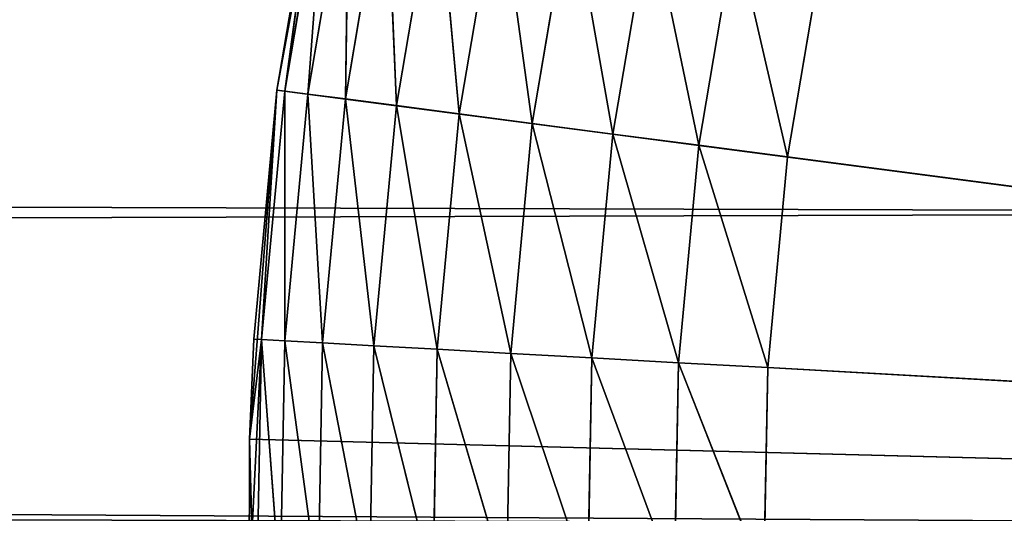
# Model space of a CAD drawing. Extents: x 0.1 to 25.1, y 0 to 8.
# Tile 488 of 582: x 22.4358 to 22.6271, y 2.178 to 2.2739. Entities that reach past the tile are written whole.
import ezdxf

# ---------------------------------------------------------------- set-up
doc = ezdxf.new("R2010")
doc.units = 0
doc.header["$LTSCALE"] = 2.54
doc.layers.get('0').update_dxf_attribs({"color": 13, "linetype": 'CONTINUOUS'})

# ---------------------------------------------------------------- blocks, each defined once
blk = doc.blocks.new('P__KA__AZIENKOWA_DOCIA_25C')
at = {"color": 0}
for p, q in [((22.48579, 2.26024, 29.35), (22.49816, 2.32715, 29.35)), ((22.48579, 2.26024, 29.35), (22.49816, 2.32715, 29.35)), ((22.48579, 2.26024, 29.35), (22.49391, 2.30817, 28.95)), ((22.49391, 2.30817, 28.95), (22.48579, 2.26024, 28.95)), ((22.48579, 2.26024, 29.35), (22.49391, 2.30817, 28.95)), ((22.49391, 2.30817, 28.95), (22.48579, 2.26024, 28.95)), ((22.4873, 2.26004, 28.93264), (22.49391, 2.30817, 28.95)), ((22.4873, 2.26004, 28.93264), (22.49391, 2.30817, 28.95)), ((22.4873, 2.26004, 28.93264), (22.4954, 2.30786, 28.93264)), ((22.4873, 2.26004, 28.93264), (22.4954, 2.30786, 28.93264)), ((22.49177, 2.25946, 28.9158), (22.4954, 2.30786, 28.93264)), ((22.49177, 2.25946, 28.9158), (22.4954, 2.30786, 28.93264)), ((22.49177, 2.25946, 28.9158), (22.49982, 2.30694, 28.9158)), ((22.49177, 2.25946, 28.9158), (22.49982, 2.30694, 28.9158)), ((22.49908, 2.2585, 28.9), (22.49982, 2.30694, 28.9158)), ((22.49908, 2.2585, 28.9), (22.49982, 2.30694, 28.9158)), ((22.49908, 2.2585, 28.9), (22.50703, 2.30544, 28.9)), ((22.49908, 2.2585, 28.9), (22.50703, 2.30544, 28.9)), ((22.50899, 2.2572, 28.88572), (22.50703, 2.30544, 28.9)), ((22.50899, 2.2572, 28.88572), (22.50703, 2.30544, 28.9)), ((22.50899, 2.2572, 28.88572), (22.51682, 2.3034, 28.88572)), ((22.50899, 2.2572, 28.88572), (22.51682, 2.3034, 28.88572)), ((22.52121, 2.25559, 28.87339), (22.51682, 2.3034, 28.88572)), ((22.52121, 2.25559, 28.87339), (22.51682, 2.3034, 28.88572)), ((22.52121, 2.25559, 28.87339), (22.52889, 2.30089, 28.87339)), ((22.52121, 2.25559, 28.87339), (22.52889, 2.30089, 28.87339)), ((22.53537, 2.25374, 28.8634), (22.52889, 2.30089, 28.87339)), ((22.53537, 2.25374, 28.8634), (22.52889, 2.30089, 28.87339)), ((22.53537, 2.25374, 28.8634), (22.54286, 2.29797, 28.8634)), ((22.53537, 2.25374, 28.8634), (22.54286, 2.29797, 28.8634)), ((22.55103, 2.25168, 28.85603), (22.54286, 2.29797, 28.8634)), ((22.55103, 2.25168, 28.85603), (22.54286, 2.29797, 28.8634)), ((2.45916, 2.29536, 29.5), (22.78558, 2.23643, 29.5)), ((2.45916, 2.29536, 29.5), (22.78558, 2.23643, 29.5)), ((22.55103, 2.25168, 28.85603), (22.55833, 2.29475, 28.85603)), ((22.55103, 2.25168, 28.85603), (22.55833, 2.29475, 28.85603)), ((22.56772, 2.24949, 28.85152), (22.55833, 2.29475, 28.85603)), ((22.56772, 2.24949, 28.85152), (22.55833, 2.29475, 28.85603)), ((22.56772, 2.24949, 28.85152), (22.57482, 2.29132, 28.85152)), ((22.56772, 2.24949, 28.85152), (22.57482, 2.29132, 28.85152)), ((22.58494, 2.24723, 28.85), (22.57482, 2.29132, 28.85152)), ((22.58494, 2.24723, 28.85), (22.57482, 2.29132, 28.85152)), ((22.58494, 2.24723, 28.85), (22.59182, 2.28778, 28.85)), ((22.58494, 2.24723, 28.85), (22.59182, 2.28778, 28.85)), ((22.48048, 2.19241, 29.35), (22.48579, 2.26024, 29.35)), ((22.48048, 2.19241, 29.35), (22.48579, 2.26024, 29.35)), ((22.48579, 2.26024, 29.35), (22.48127, 2.21184, 28.95)), ((22.48579, 2.26024, 29.35), (22.48127, 2.21184, 28.95)), ((22.48579, 2.26024, 28.95), (22.48127, 2.21184, 28.95)), ((22.48579, 2.26024, 28.95), (22.48127, 2.21184, 28.95)), ((22.48279, 2.21176, 28.93264), (22.48579, 2.26024, 28.95)), ((22.48279, 2.21176, 28.93264), (22.48579, 2.26024, 28.95)), ((22.48279, 2.21176, 28.93264), (22.4873, 2.26004, 28.93264)), ((22.48279, 2.21176, 28.93264), (22.4873, 2.26004, 28.93264)), ((22.48579, 2.26024, 29.35), (22.48579, 2.26024, 28.95)), ((22.48579, 2.26024, 29.35), (22.48579, 2.26024, 28.95)), ((23.13026, 2.17566, 29.35), (22.48579, 2.26024, 29.35)), ((23.13026, 2.17566, 29.35), (22.48579, 2.26024, 29.35)), ((22.4873, 2.26004, 28.93264), (22.48579, 2.26024, 28.95)), ((22.4873, 2.26004, 28.93264), (22.48579, 2.26024, 28.95)), ((22.48729, 2.21151, 28.9158), (22.4873, 2.26004, 28.93264)), ((22.48729, 2.21151, 28.9158), (22.4873, 2.26004, 28.93264)), ((22.48729, 2.21151, 28.9158), (22.49177, 2.25946, 28.9158)), ((22.48729, 2.21151, 28.9158), (22.49177, 2.25946, 28.9158)), ((22.49177, 2.25946, 28.9158), (22.4873, 2.26004, 28.93264)), ((22.49177, 2.25946, 28.9158), (22.4873, 2.26004, 28.93264)), ((22.49908, 2.2585, 28.9), (22.49177, 2.25946, 28.9158)), ((22.49465, 2.2111, 28.9), (22.49177, 2.25946, 28.9158)), ((22.49908, 2.2585, 28.9), (22.49177, 2.25946, 28.9158)), ((22.49465, 2.2111, 28.9), (22.49177, 2.25946, 28.9158)), ((22.49465, 2.2111, 28.9), (22.49908, 2.2585, 28.9)), ((22.49465, 2.2111, 28.9), (22.49908, 2.2585, 28.9)), ((22.50899, 2.2572, 28.88572), (22.49908, 2.2585, 28.9)), ((22.50463, 2.21054, 28.88572), (22.49908, 2.2585, 28.9)), ((22.50899, 2.2572, 28.88572), (22.49908, 2.2585, 28.9)), ((22.50463, 2.21054, 28.88572), (22.49908, 2.2585, 28.9)), ((22.50463, 2.21054, 28.88572), (22.50899, 2.2572, 28.88572)), ((22.50463, 2.21054, 28.88572), (22.50899, 2.2572, 28.88572)), ((22.52121, 2.25559, 28.87339), (22.50899, 2.2572, 28.88572)), ((22.51694, 2.20986, 28.87339), (22.50899, 2.2572, 28.88572)), ((22.52121, 2.25559, 28.87339), (22.50899, 2.2572, 28.88572)), ((22.51694, 2.20986, 28.87339), (22.50899, 2.2572, 28.88572)), ((22.51694, 2.20986, 28.87339), (22.52121, 2.25559, 28.87339)), ((22.51694, 2.20986, 28.87339), (22.52121, 2.25559, 28.87339)), ((22.53537, 2.25374, 28.8634), (22.52121, 2.25559, 28.87339)), ((22.5312, 2.20906, 28.8634), (22.52121, 2.25559, 28.87339)), ((22.53537, 2.25374, 28.8634), (22.52121, 2.25559, 28.87339)), ((22.5312, 2.20906, 28.8634), (22.52121, 2.25559, 28.87339)), ((22.5312, 2.20906, 28.8634), (22.53537, 2.25374, 28.8634)), ((22.5312, 2.20906, 28.8634), (22.53537, 2.25374, 28.8634)), ((22.55103, 2.25168, 28.85603), (22.53537, 2.25374, 28.8634)), ((22.54697, 2.20818, 28.85603), (22.53537, 2.25374, 28.8634)), ((22.55103, 2.25168, 28.85603), (22.53537, 2.25374, 28.8634)), ((22.54697, 2.20818, 28.85603), (22.53537, 2.25374, 28.8634)), ((22.54697, 2.20818, 28.85603), (22.55103, 2.25168, 28.85603)), ((22.54697, 2.20818, 28.85603), (22.55103, 2.25168, 28.85603)), ((22.56772, 2.24949, 28.85152), (22.55103, 2.25168, 28.85603)), ((22.56378, 2.20724, 28.85152), (22.55103, 2.25168, 28.85603)), ((22.56772, 2.24949, 28.85152), (22.55103, 2.25168, 28.85603)), ((22.56378, 2.20724, 28.85152), (22.55103, 2.25168, 28.85603)), ((22.56378, 2.20724, 28.85152), (22.56772, 2.24949, 28.85152)), ((22.56378, 2.20724, 28.85152), (22.56772, 2.24949, 28.85152)), ((22.58494, 2.24723, 28.85), (22.56772, 2.24949, 28.85152)), ((22.58112, 2.20628, 28.85), (22.56772, 2.24949, 28.85152)), ((22.58494, 2.24723, 28.85), (22.56772, 2.24949, 28.85152)), ((22.58112, 2.20628, 28.85), (22.56772, 2.24949, 28.85152)), ((22.58112, 2.20628, 28.85), (22.58494, 2.24723, 28.85)), ((22.58112, 2.20628, 28.85), (22.58494, 2.24723, 28.85)), ((23.13026, 2.17566, 28.85), (22.58494, 2.24723, 28.85)), ((23.13026, 2.17566, 28.85), (22.58494, 2.24723, 28.85)), ((22.78558, 2.23643, 29.35), (2.48026, 2.17566, 29.35)), ((22.78558, 2.23643, 29.35), (2.48026, 2.17566, 29.35)), ((22.48038, 2.16324, 28.95), (22.48279, 2.21176, 28.93264)), ((22.48038, 2.16324, 28.95), (22.48279, 2.21176, 28.93264)), ((22.48048, 2.19241, 29.35), (22.48127, 2.21184, 28.95)), ((22.48127, 2.21184, 28.95), (22.48048, 2.19241, 28.95)), ((22.48048, 2.19241, 29.35), (22.48127, 2.21184, 28.95)), ((22.48127, 2.21184, 28.95), (22.48048, 2.19241, 28.95)), ((22.48048, 2.19241, 28.95), (22.48279, 2.21176, 28.93264)), ((22.48048, 2.19241, 28.95), (22.48279, 2.21176, 28.93264)), ((22.48279, 2.21176, 28.93264), (22.48127, 2.21184, 28.95)), ((22.48279, 2.21176, 28.93264), (22.48127, 2.21184, 28.95)), ((22.4819, 2.16327, 28.93264), (22.48279, 2.21176, 28.93264)), ((22.4819, 2.16327, 28.93264), (22.48279, 2.21176, 28.93264)), ((22.48641, 2.16336, 28.9158), (22.48279, 2.21176, 28.93264)), ((22.48279, 2.21176, 28.93264), (22.48729, 2.21151, 28.9158)), ((22.48641, 2.16336, 28.9158), (22.48279, 2.21176, 28.93264)), ((22.48279, 2.21176, 28.93264), (22.48729, 2.21151, 28.9158)), ((22.48641, 2.16336, 28.9158), (22.48729, 2.21151, 28.9158)), ((22.48641, 2.16336, 28.9158), (22.48729, 2.21151, 28.9158)), ((22.49378, 2.1635, 28.9), (22.48729, 2.21151, 28.9158)), ((22.48729, 2.21151, 28.9158), (22.49465, 2.2111, 28.9)), ((22.49378, 2.1635, 28.9), (22.48729, 2.21151, 28.9158)), ((22.48729, 2.21151, 28.9158), (22.49465, 2.2111, 28.9)), ((22.49378, 2.1635, 28.9), (22.49465, 2.2111, 28.9)), ((22.49378, 2.1635, 28.9), (22.49465, 2.2111, 28.9)), ((22.50378, 2.16369, 28.88572), (22.49465, 2.2111, 28.9)), ((22.49465, 2.2111, 28.9), (22.50463, 2.21054, 28.88572)), ((22.50378, 2.16369, 28.88572), (22.49465, 2.2111, 28.9)), ((22.49465, 2.2111, 28.9), (22.50463, 2.21054, 28.88572)), ((22.50378, 2.16369, 28.88572), (22.50463, 2.21054, 28.88572)), ((22.50378, 2.16369, 28.88572), (22.50463, 2.21054, 28.88572)), ((22.5161, 2.16393, 28.87339), (22.50463, 2.21054, 28.88572)), ((22.50463, 2.21054, 28.88572), (22.51694, 2.20986, 28.87339)), ((22.5161, 2.16393, 28.87339), (22.50463, 2.21054, 28.88572)), ((22.50463, 2.21054, 28.88572), (22.51694, 2.20986, 28.87339)), ((22.5161, 2.16393, 28.87339), (22.51694, 2.20986, 28.87339)), ((22.5161, 2.16393, 28.87339), (22.51694, 2.20986, 28.87339)), ((22.53037, 2.1642, 28.8634), (22.51694, 2.20986, 28.87339)), ((22.51694, 2.20986, 28.87339), (22.5312, 2.20906, 28.8634)), ((22.53037, 2.1642, 28.8634), (22.51694, 2.20986, 28.87339)), ((22.51694, 2.20986, 28.87339), (22.5312, 2.20906, 28.8634)), ((22.53037, 2.1642, 28.8634), (22.5312, 2.20906, 28.8634)), ((22.53037, 2.1642, 28.8634), (22.5312, 2.20906, 28.8634)), ((22.54617, 2.1645, 28.85603), (22.5312, 2.20906, 28.8634)), ((22.5312, 2.20906, 28.8634), (22.54697, 2.20818, 28.85603)), ((22.54617, 2.1645, 28.85603), (22.5312, 2.20906, 28.8634)), ((22.5312, 2.20906, 28.8634), (22.54697, 2.20818, 28.85603)), ((22.54617, 2.1645, 28.85603), (22.54697, 2.20818, 28.85603)), ((22.54617, 2.1645, 28.85603), (22.54697, 2.20818, 28.85603)), ((22.563, 2.16482, 28.85152), (22.54697, 2.20818, 28.85603)), ((22.54697, 2.20818, 28.85603), (22.56378, 2.20724, 28.85152)), ((22.563, 2.16482, 28.85152), (22.54697, 2.20818, 28.85603)), ((22.54697, 2.20818, 28.85603), (22.56378, 2.20724, 28.85152)), ((22.563, 2.16482, 28.85152), (22.56378, 2.20724, 28.85152)), ((22.563, 2.16482, 28.85152), (22.56378, 2.20724, 28.85152)), ((22.58036, 2.16515, 28.85), (22.56378, 2.20724, 28.85152)), ((22.56378, 2.20724, 28.85152), (22.58112, 2.20628, 28.85)), ((22.58036, 2.16515, 28.85), (22.56378, 2.20724, 28.85152)), ((22.56378, 2.20724, 28.85152), (22.58112, 2.20628, 28.85)), ((22.58036, 2.16515, 28.85), (22.58112, 2.20628, 28.85)), ((22.58036, 2.16515, 28.85), (22.58112, 2.20628, 28.85)), ((22.58112, 2.20628, 28.85), (23.13026, 2.17566, 28.85)), ((22.58112, 2.20628, 28.85), (23.13026, 2.17566, 28.85)), ((22.48048, 2.19241, 29.35), (22.48038, 2.16324, 28.95)), ((22.48048, 2.19241, 29.35), (22.48038, 2.16324, 28.95)), ((22.48048, 2.19241, 28.95), (22.48038, 2.16324, 28.95)), ((22.48048, 2.19241, 28.95), (22.48038, 2.16324, 28.95)), ((22.48229, 2.1244, 29.35), (22.48048, 2.19241, 29.35)), ((22.48048, 2.19241, 29.35), (22.48048, 2.19241, 28.95)), ((22.48048, 2.19241, 29.35), (22.48048, 2.19241, 28.95)), ((22.48048, 2.19241, 29.35), (23.13026, 2.17566, 29.35)), ((22.48048, 2.19241, 29.35), (23.13026, 2.17566, 29.35)), ((22.48229, 2.1244, 29.35), (22.48048, 2.19241, 29.35))]:
    blk.add_line(p, q, dxfattribs=at)
mesh = blk.add_polyface(dxfattribs=at)
corners = [(25.13026, 0.32566, 20.5), (0.13026, 0.32566, 20.5), (0.63026, 8.02566, 20.5)]
mesh.append_faces([[corners[k] for k in face] for face in [(0, 1, 2)]], dxfattribs={"color": 0})
mesh = blk.add_polyface(dxfattribs=at)
corners = [(24.63026, 8.02566, 20.65), (0.63026, 8.02566, 20.65), (0.13026, 0.32566, 20.65)]
mesh.append_faces([[corners[k] for k in face] for face in [(0, 1, 2)]], dxfattribs={"color": 0})
mesh = blk.add_polyface(dxfattribs=at)
corners = [(25.13026, 0.32566, 20.65), (24.63026, 8.02566, 20.65), (0.13026, 0.32566, 20.65)]
mesh.append_faces([[corners[k] for k in face] for face in [(0, 1, 2)]], dxfattribs={"color": 0})
mesh = blk.add_polyface(dxfattribs=at)
corners = [(25.13026, 0.32566, 20.5), (0.63026, 8.02566, 20.5), (24.63026, 8.02566, 20.5)]
mesh.append_faces([[corners[k] for k in face] for face in [(0, 1, 2)]], dxfattribs={"color": 0})
mesh = blk.add_polyface(dxfattribs=at)
corners = [(23.13026, 2.17566, 29.35), (22.65859, 2.6229, 29.35), (22.61443, 2.57115, 29.35)]
mesh.append_faces([[corners[k] for k in face] for face in [(0, 1, 2)]], dxfattribs={"color": 0})
mesh = blk.add_polyface(dxfattribs=at)
corners = [(23.13026, 2.17566, 29.35), (22.61443, 2.57115, 29.35), (22.57591, 2.51506, 29.35)]
mesh.append_faces([[corners[k] for k in face] for face in [(0, 1, 2)]], dxfattribs={"color": 0})
mesh = blk.add_polyface(dxfattribs=at)
corners = [(23.13026, 2.17566, 29.35), (22.57591, 2.51506, 29.35), (22.54347, 2.45526, 29.35)]
mesh.append_faces([[corners[k] for k in face] for face in [(0, 1, 2)]], dxfattribs={"color": 0})
mesh = blk.add_polyface(dxfattribs=at)
corners = [(23.13026, 2.17566, 29.35), (22.54347, 2.45526, 29.35), (22.51746, 2.39239, 29.35)]
mesh.append_faces([[corners[k] for k in face] for face in [(0, 1, 2)]], dxfattribs={"color": 0})
mesh = blk.add_polyface(dxfattribs=at)
corners = [(23.13026, 2.17566, 28.85), (22.61454, 2.36678, 28.85), (22.63027, 2.40479, 28.85)]
mesh.append_faces([[corners[k] for k in face] for face in [(0, 1, 2)]], dxfattribs={"color": 0})
mesh = blk.add_polyface(dxfattribs=at)
corners = [(23.13026, 2.17566, 29.35), (22.51746, 2.39239, 29.35), (22.49816, 2.32715, 29.35)]
mesh.append_faces([[corners[k] for k in face] for face in [(0, 1, 2)]], dxfattribs={"color": 0})
mesh = blk.add_polyface(dxfattribs=at)
corners = [(23.13026, 2.17566, 28.85), (22.6017, 2.32771, 28.85), (22.61454, 2.36678, 28.85)]
mesh.append_faces([[corners[k] for k in face] for face in [(0, 1, 2)]], dxfattribs={"color": 0})
mesh = blk.add_polyface(dxfattribs=at)
corners = [(23.13026, 2.17566, 28.85), (22.59182, 2.28778, 28.85), (22.6017, 2.32771, 28.85)]
mesh.append_faces([[corners[k] for k in face] for face in [(0, 1, 2)]], dxfattribs={"color": 0})
mesh = blk.add_polyface(dxfattribs=at)
corners = [(22.49816, 2.32715, 29.35), (22.49391, 2.30817, 28.95), (22.48579, 2.26024, 29.35)]
mesh.append_faces([[corners[k] for k in face] for face in [(0, 1, 2)]], dxfattribs={"color": 0})
mesh = blk.add_polyface(dxfattribs=at)
corners = [(23.13026, 2.17566, 29.35), (22.49816, 2.32715, 29.35), (22.48579, 2.26024, 29.35)]
mesh.append_faces([[corners[k] for k in face] for face in [(0, 1, 2)]], dxfattribs={"color": 0})
mesh = blk.add_polyface(dxfattribs=at)
corners = [(22.49391, 2.30817, 28.95), (22.48579, 2.26024, 28.95), (22.48579, 2.26024, 29.35)]
mesh.append_faces([[corners[k] for k in face] for face in [(0, 1, 2)]], dxfattribs={"color": 0})
mesh = blk.add_polyface(dxfattribs=at)
corners = [(22.49391, 2.30817, 28.95), (22.4873, 2.26004, 28.93264), (22.48579, 2.26024, 28.95)]
mesh.append_faces([[corners[k] for k in face] for face in [(0, 1, 2)]], dxfattribs={"color": 0})
mesh = blk.add_polyface(dxfattribs=at)
corners = [(22.49391, 2.30817, 28.95), (22.4954, 2.30786, 28.93264), (22.4873, 2.26004, 28.93264)]
mesh.append_faces([[corners[k] for k in face] for face in [(0, 1, 2)]], dxfattribs={"color": 0})
mesh = blk.add_polyface(dxfattribs=at)
corners = [(22.4954, 2.30786, 28.93264), (22.49177, 2.25946, 28.9158), (22.4873, 2.26004, 28.93264)]
mesh.append_faces([[corners[k] for k in face] for face in [(0, 1, 2)]], dxfattribs={"color": 0})
mesh = blk.add_polyface(dxfattribs=at)
corners = [(22.4954, 2.30786, 28.93264), (22.49982, 2.30694, 28.9158), (22.49177, 2.25946, 28.9158)]
mesh.append_faces([[corners[k] for k in face] for face in [(0, 1, 2)]], dxfattribs={"color": 0})
mesh = blk.add_polyface(dxfattribs=at)
corners = [(22.49982, 2.30694, 28.9158), (22.49908, 2.2585, 28.9), (22.49177, 2.25946, 28.9158)]
mesh.append_faces([[corners[k] for k in face] for face in [(0, 1, 2)]], dxfattribs={"color": 0})
mesh = blk.add_polyface(dxfattribs=at)
corners = [(22.49982, 2.30694, 28.9158), (22.50703, 2.30544, 28.9), (22.49908, 2.2585, 28.9)]
mesh.append_faces([[corners[k] for k in face] for face in [(0, 1, 2)]], dxfattribs={"color": 0})
mesh = blk.add_polyface(dxfattribs=at)
corners = [(22.50703, 2.30544, 28.9), (22.50899, 2.2572, 28.88572), (22.49908, 2.2585, 28.9)]
mesh.append_faces([[corners[k] for k in face] for face in [(0, 1, 2)]], dxfattribs={"color": 0})
mesh = blk.add_polyface(dxfattribs=at)
corners = [(22.50703, 2.30544, 28.9), (22.51682, 2.3034, 28.88572), (22.50899, 2.2572, 28.88572)]
mesh.append_faces([[corners[k] for k in face] for face in [(0, 1, 2)]], dxfattribs={"color": 0})
mesh = blk.add_polyface(dxfattribs=at)
corners = [(22.52121, 2.25559, 28.87339), (22.50899, 2.2572, 28.88572), (22.51682, 2.3034, 28.88572)]
mesh.append_faces([[corners[k] for k in face] for face in [(0, 1, 2)]], dxfattribs={"color": 0})
mesh = blk.add_polyface(dxfattribs=at)
corners = [(22.52889, 2.30089, 28.87339), (22.52121, 2.25559, 28.87339), (22.51682, 2.3034, 28.88572)]
mesh.append_faces([[corners[k] for k in face] for face in [(0, 1, 2)]], dxfattribs={"color": 0})
mesh = blk.add_polyface(dxfattribs=at)
corners = [(22.53537, 2.25374, 28.8634), (22.52121, 2.25559, 28.87339), (22.52889, 2.30089, 28.87339)]
mesh.append_faces([[corners[k] for k in face] for face in [(0, 1, 2)]], dxfattribs={"color": 0})
mesh = blk.add_polyface(dxfattribs=at)
corners = [(22.54286, 2.29797, 28.8634), (22.53537, 2.25374, 28.8634), (22.52889, 2.30089, 28.87339)]
mesh.append_faces([[corners[k] for k in face] for face in [(0, 1, 2)]], dxfattribs={"color": 0})
mesh = blk.add_polyface(dxfattribs=at)
corners = [(22.55103, 2.25168, 28.85603), (22.53537, 2.25374, 28.8634), (22.54286, 2.29797, 28.8634)]
mesh.append_faces([[corners[k] for k in face] for face in [(0, 1, 2)]], dxfattribs={"color": 0})
mesh = blk.add_polyface(dxfattribs=at)
corners = [(22.55833, 2.29475, 28.85603), (22.55103, 2.25168, 28.85603), (22.54286, 2.29797, 28.8634)]
mesh.append_faces([[corners[k] for k in face] for face in [(0, 1, 2)]], dxfattribs={"color": 0})
mesh = blk.add_polyface(dxfattribs=at)
corners = [(22.80137, 2.29536, 29.5), (2.45916, 2.29536, 29.5), (22.78558, 2.23643, 29.5)]
mesh.append_faces([[corners[k] for k in face] for face in [(0, 1, 2)]], dxfattribs={"color": 0})
mesh = blk.add_polyface(dxfattribs=at)
corners = [(22.78558, 2.23643, 29.5), (2.45916, 2.29536, 29.5), (22.78026, 2.17566, 29.5)]
mesh.append_faces([[corners[k] for k in face] for face in [(0, 1, 2)]], dxfattribs={"color": 0})
mesh = blk.add_polyface(dxfattribs=at)
corners = [(22.78026, 2.17566, 29.5), (2.45916, 2.29536, 29.5), (2.47495, 2.23643, 29.5)]
mesh.append_faces([[corners[k] for k in face] for face in [(0, 1, 2)]], dxfattribs={"color": 0})
mesh = blk.add_polyface(dxfattribs=at)
corners = [(22.80137, 2.29536, 29.35), (2.47495, 2.23643, 29.35), (2.45916, 2.29536, 29.35)]
mesh.append_faces([[corners[k] for k in face] for face in [(0, 1, 2)]], dxfattribs={"color": 0})
mesh = blk.add_polyface(dxfattribs=at)
corners = [(22.80137, 2.29536, 29.35), (2.48026, 2.17566, 29.35), (2.47495, 2.23643, 29.35)]
mesh.append_faces([[corners[k] for k in face] for face in [(0, 1, 2)]], dxfattribs={"color": 0})
mesh = blk.add_polyface(dxfattribs=at)
corners = [(22.80137, 2.29536, 29.35), (22.78558, 2.23643, 29.35), (2.48026, 2.17566, 29.35)]
mesh.append_faces([[corners[k] for k in face] for face in [(0, 1, 2)]], dxfattribs={"color": 0})
mesh = blk.add_polyface(dxfattribs=at)
corners = [(22.56772, 2.24949, 28.85152), (22.55103, 2.25168, 28.85603), (22.55833, 2.29475, 28.85603)]
mesh.append_faces([[corners[k] for k in face] for face in [(0, 1, 2)]], dxfattribs={"color": 0})
mesh = blk.add_polyface(dxfattribs=at)
corners = [(22.57482, 2.29132, 28.85152), (22.56772, 2.24949, 28.85152), (22.55833, 2.29475, 28.85603)]
mesh.append_faces([[corners[k] for k in face] for face in [(0, 1, 2)]], dxfattribs={"color": 0})
mesh = blk.add_polyface(dxfattribs=at)
corners = [(22.58494, 2.24723, 28.85), (22.56772, 2.24949, 28.85152), (22.57482, 2.29132, 28.85152)]
mesh.append_faces([[corners[k] for k in face] for face in [(0, 1, 2)]], dxfattribs={"color": 0})
mesh = blk.add_polyface(dxfattribs=at)
corners = [(22.59182, 2.28778, 28.85), (22.58494, 2.24723, 28.85), (22.57482, 2.29132, 28.85152)]
mesh.append_faces([[corners[k] for k in face] for face in [(0, 1, 2)]], dxfattribs={"color": 0})
mesh = blk.add_polyface(dxfattribs=at)
corners = [(23.13026, 2.17566, 28.85), (22.58494, 2.24723, 28.85), (22.59182, 2.28778, 28.85)]
mesh.append_faces([[corners[k] for k in face] for face in [(0, 1, 2)]], dxfattribs={"color": 0})
mesh = blk.add_polyface(dxfattribs=at)
corners = [(22.48579, 2.26024, 29.35), (22.48127, 2.21184, 28.95), (22.48048, 2.19241, 29.35)]
mesh.append_faces([[corners[k] for k in face] for face in [(0, 1, 2)]], dxfattribs={"color": 0})
mesh = blk.add_polyface(dxfattribs=at)
corners = [(23.13026, 2.17566, 29.35), (22.48579, 2.26024, 29.35), (22.48048, 2.19241, 29.35)]
mesh.append_faces([[corners[k] for k in face] for face in [(0, 1, 2)]], dxfattribs={"color": 0})
mesh = blk.add_polyface(dxfattribs=at)
corners = [(22.48579, 2.26024, 28.95), (22.48127, 2.21184, 28.95), (22.48579, 2.26024, 29.35)]
mesh.append_faces([[corners[k] for k in face] for face in [(0, 1, 2)]], dxfattribs={"color": 0})
mesh = blk.add_polyface(dxfattribs=at)
corners = [(22.48579, 2.26024, 28.95), (22.48279, 2.21176, 28.93264), (22.48127, 2.21184, 28.95)]
mesh.append_faces([[corners[k] for k in face] for face in [(0, 1, 2)]], dxfattribs={"color": 0})
mesh = blk.add_polyface(dxfattribs=at)
corners = [(22.48579, 2.26024, 28.95), (22.4873, 2.26004, 28.93264), (22.48279, 2.21176, 28.93264)]
mesh.append_faces([[corners[k] for k in face] for face in [(0, 1, 2)]], dxfattribs={"color": 0})
mesh = blk.add_polyface(dxfattribs=at)
corners = [(22.4873, 2.26004, 28.93264), (22.48729, 2.21151, 28.9158), (22.48279, 2.21176, 28.93264)]
mesh.append_faces([[corners[k] for k in face] for face in [(0, 1, 2)]], dxfattribs={"color": 0})
mesh = blk.add_polyface(dxfattribs=at)
corners = [(22.4873, 2.26004, 28.93264), (22.49177, 2.25946, 28.9158), (22.48729, 2.21151, 28.9158)]
mesh.append_faces([[corners[k] for k in face] for face in [(0, 1, 2)]], dxfattribs={"color": 0})
mesh = blk.add_polyface(dxfattribs=at)
corners = [(22.49177, 2.25946, 28.9158), (22.49465, 2.2111, 28.9), (22.48729, 2.21151, 28.9158)]
mesh.append_faces([[corners[k] for k in face] for face in [(0, 1, 2)]], dxfattribs={"color": 0})
mesh = blk.add_polyface(dxfattribs=at)
corners = [(22.49177, 2.25946, 28.9158), (22.49908, 2.2585, 28.9), (22.49465, 2.2111, 28.9)]
mesh.append_faces([[corners[k] for k in face] for face in [(0, 1, 2)]], dxfattribs={"color": 0})
mesh = blk.add_polyface(dxfattribs=at)
corners = [(22.49908, 2.2585, 28.9), (22.50463, 2.21054, 28.88572), (22.49465, 2.2111, 28.9)]
mesh.append_faces([[corners[k] for k in face] for face in [(0, 1, 2)]], dxfattribs={"color": 0})
mesh = blk.add_polyface(dxfattribs=at)
corners = [(22.49908, 2.2585, 28.9), (22.50899, 2.2572, 28.88572), (22.50463, 2.21054, 28.88572)]
mesh.append_faces([[corners[k] for k in face] for face in [(0, 1, 2)]], dxfattribs={"color": 0})
mesh = blk.add_polyface(dxfattribs=at)
corners = [(22.51694, 2.20986, 28.87339), (22.50463, 2.21054, 28.88572), (22.50899, 2.2572, 28.88572)]
mesh.append_faces([[corners[k] for k in face] for face in [(0, 1, 2)]], dxfattribs={"color": 0})
mesh = blk.add_polyface(dxfattribs=at)
corners = [(22.52121, 2.25559, 28.87339), (22.51694, 2.20986, 28.87339), (22.50899, 2.2572, 28.88572)]
mesh.append_faces([[corners[k] for k in face] for face in [(0, 1, 2)]], dxfattribs={"color": 0})
mesh = blk.add_polyface(dxfattribs=at)
corners = [(22.5312, 2.20906, 28.8634), (22.51694, 2.20986, 28.87339), (22.52121, 2.25559, 28.87339)]
mesh.append_faces([[corners[k] for k in face] for face in [(0, 1, 2)]], dxfattribs={"color": 0})
mesh = blk.add_polyface(dxfattribs=at)
corners = [(22.53537, 2.25374, 28.8634), (22.5312, 2.20906, 28.8634), (22.52121, 2.25559, 28.87339)]
mesh.append_faces([[corners[k] for k in face] for face in [(0, 1, 2)]], dxfattribs={"color": 0})
mesh = blk.add_polyface(dxfattribs=at)
corners = [(22.54697, 2.20818, 28.85603), (22.5312, 2.20906, 28.8634), (22.53537, 2.25374, 28.8634)]
mesh.append_faces([[corners[k] for k in face] for face in [(0, 1, 2)]], dxfattribs={"color": 0})
mesh = blk.add_polyface(dxfattribs=at)
corners = [(22.55103, 2.25168, 28.85603), (22.54697, 2.20818, 28.85603), (22.53537, 2.25374, 28.8634)]
mesh.append_faces([[corners[k] for k in face] for face in [(0, 1, 2)]], dxfattribs={"color": 0})
mesh = blk.add_polyface(dxfattribs=at)
corners = [(22.56378, 2.20724, 28.85152), (22.54697, 2.20818, 28.85603), (22.55103, 2.25168, 28.85603)]
mesh.append_faces([[corners[k] for k in face] for face in [(0, 1, 2)]], dxfattribs={"color": 0})
mesh = blk.add_polyface(dxfattribs=at)
corners = [(22.56772, 2.24949, 28.85152), (22.56378, 2.20724, 28.85152), (22.55103, 2.25168, 28.85603)]
mesh.append_faces([[corners[k] for k in face] for face in [(0, 1, 2)]], dxfattribs={"color": 0})
mesh = blk.add_polyface(dxfattribs=at)
corners = [(22.58112, 2.20628, 28.85), (22.56378, 2.20724, 28.85152), (22.56772, 2.24949, 28.85152)]
mesh.append_faces([[corners[k] for k in face] for face in [(0, 1, 2)]], dxfattribs={"color": 0})
mesh = blk.add_polyface(dxfattribs=at)
corners = [(22.58494, 2.24723, 28.85), (22.58112, 2.20628, 28.85), (22.56772, 2.24949, 28.85152)]
mesh.append_faces([[corners[k] for k in face] for face in [(0, 1, 2)]], dxfattribs={"color": 0})
mesh = blk.add_polyface(dxfattribs=at)
corners = [(23.13026, 2.17566, 28.85), (22.58112, 2.20628, 28.85), (22.58494, 2.24723, 28.85)]
mesh.append_faces([[corners[k] for k in face] for face in [(0, 1, 2)]], dxfattribs={"color": 0})
mesh = blk.add_polyface(dxfattribs=at)
corners = [(22.78026, 2.17566, 29.5), (2.47495, 2.23643, 29.5), (2.48026, 2.17566, 29.5)]
mesh.append_faces([[corners[k] for k in face] for face in [(0, 1, 2)]], dxfattribs={"color": 0})
mesh = blk.add_polyface(dxfattribs=at)
corners = [(22.78558, 2.23643, 29.35), (22.78026, 2.17566, 29.35), (2.48026, 2.17566, 29.35)]
mesh.append_faces([[corners[k] for k in face] for face in [(0, 1, 2)]], dxfattribs={"color": 0})
mesh = blk.add_polyface(dxfattribs=at)
corners = [(22.48279, 2.21176, 28.93264), (22.4819, 2.16327, 28.93264), (22.48038, 2.16324, 28.95)]
mesh.append_faces([[corners[k] for k in face] for face in [(0, 1, 2)]], dxfattribs={"color": 0})
mesh = blk.add_polyface(dxfattribs=at)
corners = [(22.48279, 2.21176, 28.93264), (22.48038, 2.16324, 28.95), (22.48048, 2.19241, 28.95)]
mesh.append_faces([[corners[k] for k in face] for face in [(0, 1, 2)]], dxfattribs={"color": 0})
mesh = blk.add_polyface(dxfattribs=at)
corners = [(22.48127, 2.21184, 28.95), (22.48048, 2.19241, 28.95), (22.48048, 2.19241, 29.35)]
mesh.append_faces([[corners[k] for k in face] for face in [(0, 1, 2)]], dxfattribs={"color": 0})
mesh = blk.add_polyface(dxfattribs=at)
corners = [(22.48127, 2.21184, 28.95), (22.48279, 2.21176, 28.93264), (22.48048, 2.19241, 28.95)]
mesh.append_faces([[corners[k] for k in face] for face in [(0, 1, 2)]], dxfattribs={"color": 0})
mesh = blk.add_polyface(dxfattribs=at)
corners = [(22.48279, 2.21176, 28.93264), (22.48641, 2.16336, 28.9158), (22.4819, 2.16327, 28.93264)]
mesh.append_faces([[corners[k] for k in face] for face in [(0, 1, 2)]], dxfattribs={"color": 0})
mesh = blk.add_polyface(dxfattribs=at)
corners = [(22.48279, 2.21176, 28.93264), (22.48729, 2.21151, 28.9158), (22.48641, 2.16336, 28.9158)]
mesh.append_faces([[corners[k] for k in face] for face in [(0, 1, 2)]], dxfattribs={"color": 0})
mesh = blk.add_polyface(dxfattribs=at)
corners = [(22.48729, 2.21151, 28.9158), (22.49378, 2.1635, 28.9), (22.48641, 2.16336, 28.9158)]
mesh.append_faces([[corners[k] for k in face] for face in [(0, 1, 2)]], dxfattribs={"color": 0})
mesh = blk.add_polyface(dxfattribs=at)
corners = [(22.48729, 2.21151, 28.9158), (22.49465, 2.2111, 28.9), (22.49378, 2.1635, 28.9)]
mesh.append_faces([[corners[k] for k in face] for face in [(0, 1, 2)]], dxfattribs={"color": 0})
mesh = blk.add_polyface(dxfattribs=at)
corners = [(22.49465, 2.2111, 28.9), (22.50378, 2.16369, 28.88572), (22.49378, 2.1635, 28.9)]
mesh.append_faces([[corners[k] for k in face] for face in [(0, 1, 2)]], dxfattribs={"color": 0})
mesh = blk.add_polyface(dxfattribs=at)
corners = [(22.49465, 2.2111, 28.9), (22.50463, 2.21054, 28.88572), (22.50378, 2.16369, 28.88572)]
mesh.append_faces([[corners[k] for k in face] for face in [(0, 1, 2)]], dxfattribs={"color": 0})
mesh = blk.add_polyface(dxfattribs=at)
corners = [(22.50463, 2.21054, 28.88572), (22.5161, 2.16393, 28.87339), (22.50378, 2.16369, 28.88572)]
mesh.append_faces([[corners[k] for k in face] for face in [(0, 1, 2)]], dxfattribs={"color": 0})
mesh = blk.add_polyface(dxfattribs=at)
corners = [(22.50463, 2.21054, 28.88572), (22.51694, 2.20986, 28.87339), (22.5161, 2.16393, 28.87339)]
mesh.append_faces([[corners[k] for k in face] for face in [(0, 1, 2)]], dxfattribs={"color": 0})
mesh = blk.add_polyface(dxfattribs=at)
corners = [(22.53037, 2.1642, 28.8634), (22.5161, 2.16393, 28.87339), (22.51694, 2.20986, 28.87339)]
mesh.append_faces([[corners[k] for k in face] for face in [(0, 1, 2)]], dxfattribs={"color": 0})
mesh = blk.add_polyface(dxfattribs=at)
corners = [(22.5312, 2.20906, 28.8634), (22.53037, 2.1642, 28.8634), (22.51694, 2.20986, 28.87339)]
mesh.append_faces([[corners[k] for k in face] for face in [(0, 1, 2)]], dxfattribs={"color": 0})
mesh = blk.add_polyface(dxfattribs=at)
corners = [(22.54617, 2.1645, 28.85603), (22.53037, 2.1642, 28.8634), (22.5312, 2.20906, 28.8634)]
mesh.append_faces([[corners[k] for k in face] for face in [(0, 1, 2)]], dxfattribs={"color": 0})
mesh = blk.add_polyface(dxfattribs=at)
corners = [(22.54697, 2.20818, 28.85603), (22.54617, 2.1645, 28.85603), (22.5312, 2.20906, 28.8634)]
mesh.append_faces([[corners[k] for k in face] for face in [(0, 1, 2)]], dxfattribs={"color": 0})
mesh = blk.add_polyface(dxfattribs=at)
corners = [(22.563, 2.16482, 28.85152), (22.54617, 2.1645, 28.85603), (22.54697, 2.20818, 28.85603)]
mesh.append_faces([[corners[k] for k in face] for face in [(0, 1, 2)]], dxfattribs={"color": 0})
mesh = blk.add_polyface(dxfattribs=at)
corners = [(22.56378, 2.20724, 28.85152), (22.563, 2.16482, 28.85152), (22.54697, 2.20818, 28.85603)]
mesh.append_faces([[corners[k] for k in face] for face in [(0, 1, 2)]], dxfattribs={"color": 0})
mesh = blk.add_polyface(dxfattribs=at)
corners = [(22.58036, 2.16515, 28.85), (22.563, 2.16482, 28.85152), (22.56378, 2.20724, 28.85152)]
mesh.append_faces([[corners[k] for k in face] for face in [(0, 1, 2)]], dxfattribs={"color": 0})
mesh = blk.add_polyface(dxfattribs=at)
corners = [(22.58112, 2.20628, 28.85), (22.58036, 2.16515, 28.85), (22.56378, 2.20724, 28.85152)]
mesh.append_faces([[corners[k] for k in face] for face in [(0, 1, 2)]], dxfattribs={"color": 0})
mesh = blk.add_polyface(dxfattribs=at)
corners = [(23.13026, 2.17566, 28.85), (22.58036, 2.16515, 28.85), (22.58112, 2.20628, 28.85)]
mesh.append_faces([[corners[k] for k in face] for face in [(0, 1, 2)]], dxfattribs={"color": 0})
mesh = blk.add_polyface(dxfattribs=at)
corners = [(22.48048, 2.19241, 29.35), (22.48038, 2.16324, 28.95), (22.48229, 2.1244, 29.35)]
mesh.append_faces([[corners[k] for k in face] for face in [(0, 1, 2)]], dxfattribs={"color": 0})
mesh = blk.add_polyface(dxfattribs=at)
corners = [(22.48048, 2.19241, 28.95), (22.48038, 2.16324, 28.95), (22.48048, 2.19241, 29.35)]
mesh.append_faces([[corners[k] for k in face] for face in [(0, 1, 2)]], dxfattribs={"color": 0})
mesh = blk.add_polyface(dxfattribs=at)
corners = [(23.13026, 2.17566, 29.35), (22.48048, 2.19241, 29.35), (22.48229, 2.1244, 29.35)]
mesh.append_faces([[corners[k] for k in face] for face in [(0, 1, 2)]], dxfattribs={"color": 0})

msp = doc.modelspace()

# ---------------------------------------------------------------- block references
at = {"color": 0}
msp.add_blockref('P__KA__AZIENKOWA_DOCIA_25C', (0, 0), dxfattribs=at)

doc.saveas('drawing.dxf')
